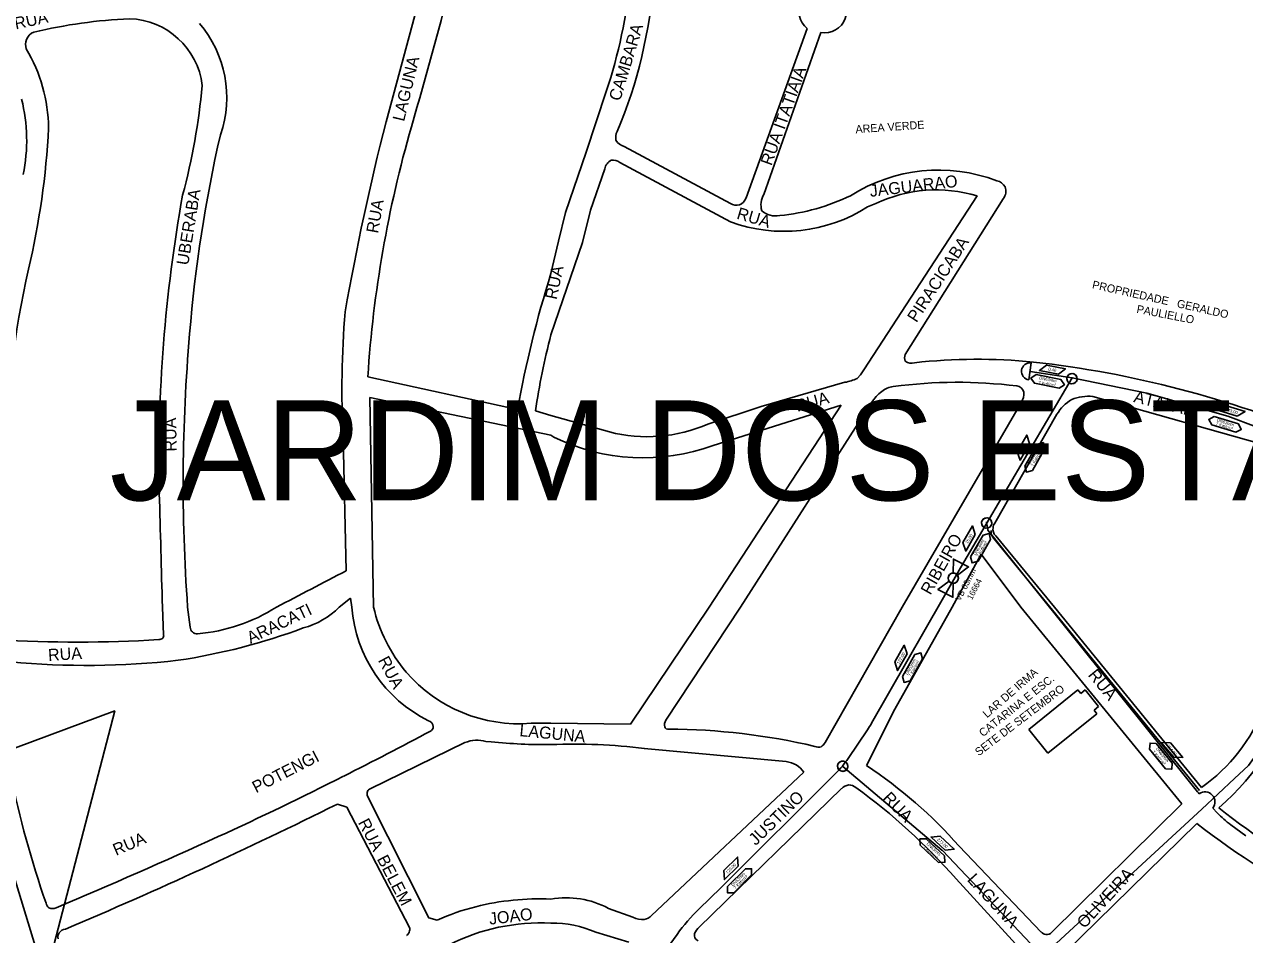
# Model space of a CAD drawing. Extents: x 325709 to 364434, y 7573432 to 7597073.
# Drawn here: x 339018 to 339628, y 7590338 to 7590793 of the extents above; entities that cross this region are included whole.
import ezdxf

# ---------------------------------------------------------------- set-up
doc = ezdxf.new("R2010")
doc.units = 0
for name, color, linetype in [('EDIFEXISTENT', 7, 'Continuous'), ('EDIFIDENTIF', 7, 'Continuous'), ('EDIFOBRAEXIS', 7, 'Continuous'), ('LIMITE_BAIRROS_MUNICIPIOS', 7, 'Continuous'), ('LOGRADOURO', 7, 'Continuous'), ('LOGRADOURO_TEXTO', 7, 'Continuous'), ('SIMBOLO', 7, 'Continuous'), ('TEXTO', 7, 'Continuous'), ('TUBO_PEAD_GN_63', 7, 'Continuous'), ('VALVULA_PEAD_63', 7, 'Continuous'), ('VES - BLOQUEIIO', 7, 'Continuous')]:
    doc.layers.add(name, color=color, linetype=linetype)

# ---------------------------------------------------------------- blocks, each defined once
blk = doc.blocks.new('INTERLIGACAO_8')
at = {"layer": 'SIMBOLO'}
blk.add_circle((0, 0), 1.28, dxfattribs=at)
for start, end in [(0, 180), (180, 0)]:
    blk.add_arc((0, 0), 1.28, start, end, dxfattribs=at)
blk = doc.blocks.new('VALVULA_PEAD_DN_4')
at = {"layer": 'VALVULA_PEAD_63'}
for points in [[(-1.14, 0.57), (-4.25, 2.13), (-4.25, -2.13), (-1.14, -0.57)], [(-1.14, -0.57), (-4.25, -2.13), (-4.25, 2.13), (-1.14, 0.57)], [(1.14, -0.57), (4.25, -2.13), (4.25, 2.13), (1.14, 0.57)], [(1.14, -0.57), (4.25, -2.13), (4.25, 2.13), (1.14, 0.57)]]:
    blk.add_lwpolyline(points, dxfattribs=at)
blk.add_circle((0, 0), 1.28, dxfattribs=at)
for start, end in [(90, 270), (153.4349, 206.5651), (270, 90), (0, 26.5651), (333.4349, 0)]:
    blk.add_arc((0, 0), 1.28, start, end, dxfattribs=at)

msp = doc.modelspace()

# ---------------------------------------------------------------- linework, layer by layer
at = {"layer": 'EDIFEXISTENT'}
for p, q in [((339520.21, 7590440.67), (339544.8, 7590460.51)), ((339544.8, 7590460.51), (339546.21, 7590458.76)), ((339546.21, 7590458.76), (339548.4, 7590460.52)), ((339548.4, 7590460.52), (339555.12, 7590452.19)), ((339554.31, 7590448.59), (339529.81, 7590428.83)), ((339555.12, 7590452.19), (339552.87, 7590450.37)), ((339552.87, 7590450.37), (339554.31, 7590448.59)), ((339529.81, 7590428.83), (339520.21, 7590440.67))]:
    msp.add_line(p, q, dxfattribs=at)
at = {"layer": 'EDIFOBRAEXIS'}
msp.add_arc((338935.6, 7590735.3), 83.75, 348.24817, 14.17802, dxfattribs=at)
at = {"layer": 'LIMITE_BAIRROS_MUNICIPIOS'}
msp.add_lwpolyline([(338657.19, 7589909.08), (338356.45, 7589953.26), (338434.11, 7590441.43), (338663.22, 7590410.21), (338845.4, 7590916.1), (338997.9, 7590425.8), (339063.34, 7590450), (338912.59, 7589871.56)], dxfattribs=at)
at = {"layer": 'LOGRADOURO'}
for p, q in [((339215.71, 7590806.58), (339198.94, 7590744.59)), ((339378.9, 7590706.57), (339409.37, 7590791.19)), ((339387.72, 7590708.25), (339416.31, 7590789.25)), ((339318.02, 7590732.18), (339371.15, 7590703.68)), ((339371.14, 7590694.51), (339315.79, 7590724.2)), ((339443.74, 7590703.7), (339439.68, 7590702.02)), ((339458.46, 7590628.29), (339507.46, 7590706.1)), ((339264.64, 7590600.74), (339189.85, 7590617.04)), ((339192.73, 7590501.91), (339190.91, 7590606.66)), ((339190.91, 7590606.66), (339281.39, 7590587.93)), ((339552.23, 7590607.26), (339665.12, 7590575.24)), ((339281.39, 7590597.71), (339273.62, 7590599.98)), ((339426.39, 7590602.9), (339360.39, 7590501.91)), ((339362.44, 7590582.79), (339426.39, 7590602.9)), ((339376.12, 7590501.91), (339441.55, 7590604.14)), ((339516.56, 7590604.37), (339456.95, 7590501.91)), ((339281.39, 7590597.71), (339310.58, 7590589.53)), ((339503.25, 7590543.96), (339534.29, 7590598.32)), ((339281.39, 7590587.93), (339282.88, 7590586.93)), ((339177.45, 7590586.74), (339178.95, 7590520.12)), ((339532.09, 7590500.47), (339502.73, 7590536.14)), ((339533.02, 7590501.91), (339503.67, 7590537.58)), ((339481.91, 7590501.91), (339496.41, 7590528.47)), ((339496.41, 7590528.47), (339516.32, 7590501.91)), ((339175.56, 7590501.91), (339181.25, 7590506.44)), ((339181.25, 7590506.44), (339181.83, 7590501.91)), ((339087.15, 7590501.91), (339087.8, 7590488.08)), ((339101.07, 7590491.82), (339099.77, 7590501.91)), ((339321.19, 7590443.35), (339360.39, 7590501.91)), ((339376.12, 7590501.91), (339338.88, 7590445.32)), ((339418.41, 7590434.23), (339456.95, 7590501.91)), ((339596.79, 7590403.58), (339516.32, 7590501.91)), ((339532.09, 7590500.47), (339605.62, 7590410.26)), ((339533.02, 7590501.91), (339606.56, 7590411.7)), ((339281.39, 7590443.84), (339271.45, 7590443.83)), ((339281.39, 7590443.84), (339321.19, 7590443.35)), ((339191.1, 7590411.12), (339238.41, 7590434.18)), ((339248.9, 7590434.75), (339251.51, 7590434.61)), ((339328.05, 7590431.24), (339398.92, 7590424.69)), ((339407.83, 7590419.4), (339331.71, 7590347.75)), ((339531.65, 7590339.3), (339596.79, 7590403.58)), ((339537.88, 7590328.74), (339604.14, 7590393.79)), ((339483.84, 7590366.06), (339518.9, 7590327.67)), ((339322.37, 7590346.84), (339310.13, 7590351.33)), ((339320.3, 7590334.48), (339303.76, 7590339.44))]:
    msp.add_line(p, q, dxfattribs=at)
for points in [[(339281.39, 7590668.66), (339285.14, 7590684.89), (339288.73, 7590699.28), (339298.96, 7590729.31), (339309.03, 7590759.71)], [(339308.27, 7590721.01), (339301.16, 7590700.31), (339297.11, 7590684.27), (339281.39, 7590638.02)], [(339434.41, 7590616.23), (339436.08, 7590617.99), (339437.75, 7590620.56), (339494.34, 7590707.48)], [(339359.84, 7590593.43), (339386.4, 7590602.19), (339428.29, 7590614.31)], [(339481.91, 7590501.91), (339453.26, 7590450.84), (339439.04, 7590422.71)], [(339355.43, 7590341.93), (339426.69, 7590411.29), (339426.69, 7590411.29)], [(339224.46, 7590345.37), (339220.42, 7590346.55), (339189.52, 7590407.77)], [(339174.63, 7590403.45), (339179.36, 7590401.94), (339210.74, 7590341.74)], [(339485.37, 7590382.44), (339526.48, 7590339.5), (339526.48, 7590339.5)], [(339013.15, 7590367.16), (339043.43, 7590267.39), (339043.68, 7590264.93)]]:
    msp.add_lwpolyline(points, dxfattribs=at)
for centre, radius, start, end in [((337230.06, 7591324.07), 2065.26, 343.63052, 345.85678), ((339066.76, 7590840.73), 255.45, 341.50853, 354.65785), ((339097.92, 7590831.79), 235.31, 336.96031, 356.18359), ((339416.72, 7590799.81), 11.33, 80.22679, 229.53798), ((339418.34, 7590799.84), 10.78, 259.14957, 60.62787), ((339081.05, 7590549.16), 247.1, 92.37742, 103.6025), ((339069.52, 7590758.28), 37.8, 6.73308, 88.06592), ((339024.53, 7590784.18), 5.4, 107.22708, 164.5581), ((339062.6, 7590756.79), 56.75, 340.7516, 40.61943), ((339025.31, 7590783.07), 6.5, 156.89191, 198.30375), ((338951.62, 7590740.69), 78.64, 0.53517, 30.85364), ((338792.07, 7590790.54), 316.21, 344.84313, 354.95043), ((338642.82, 7590760.66), 387.92, 346.61305, 357.15819), ((340464.14, 7590423.27), 1305.36, 165.75006, 170.01864), ((339779.51, 7590578.75), 590.9, 163.96051, 176.28489), ((339787.79, 7590583.3), 689.21, 167.02144, 175.40927), ((339320.36, 7590736.72), 6.62, 153.24081, 192.37245), ((339320.1, 7590739.22), 7.34, 212.23735, 253.49963), ((339314.36, 7590719.77), 6.21, 116.92039, 168.52247), ((339312.43, 7590720), 5.38, 51.23433, 99.3976), ((339475.07, 7590638.84), 81.58, 69.0449, 122.54885), ((339473.96, 7590639.8), 70.68, 73.23524, 115.30557), ((339503.05, 7590709), 6.14, 29.5513, 78.79798), ((339502.3, 7590709.95), 6.44, 323.29788, 18.80869), ((339833.06, 7590575.41), 747.6, 169.79481, 181.27625), ((339374.25, 7590708.92), 6.08, 239.39267, 282.373), ((339373.09, 7590708.63), 6.17, 293.51466, 340.41454), ((339397.71, 7590702.88), 11.35, 151.73599, 194.21075), ((339385.76, 7590801.73), 104.51, 275.47874, 295.76044), ((339397.81, 7590767.57), 77.78, 249.94485, 302.56649), ((339393.68, 7590708.1), 10.61, 228.96918, 281.22038), ((339589.81, 7590546.86), 582.95, 167.72031, 177.33277), ((339810.41, 7590502.14), 554.6, 162.52808, 169.75906), ((339659.19, 7590609.82), 482.3, 175.2772, 182.74302), ((339962.46, 7590563.79), 864.9, 175.04707, 184.10232), ((339613.67, 7590550.3), 343.66, 165.21234, 171.688), ((339462.57, 7590626.58), 4.45, 157.46524, 203.52401), ((339461.45, 7590629.08), 5.2, 235.25281, 287.74458), ((339494.44, 7590335.19), 290.63, 84.44049, 96.20142), ((339464.96, 7590109.15), 518.52, 67.19372, 83.6181), ((339423.47, 7590640.34), 26.48, 280.48087, 294.39065), ((339453.83, 7590601.31), 10.97, 96.93488, 129.72676), ((339484.4, 7590373.44), 240.88, 82.89267, 97.60786), ((339513.89, 7590608.58), 3.91, 11.51317, 85.32977), ((339462.48, 7590589.77), 25.39, 128.07477, 145.52974), ((339508.73, 7590608.82), 9.01, 330.41631, 3.43229), ((339551.63, 7590588.44), 19.96, 119.83209, 150.32074), ((339550.18, 7590584.13), 23.22, 84.95673, 111.41755), ((339329.55, 7590662.88), 75.77, 255.50227, 293.561), ((339327.48, 7590677.53), 100.99, 243.791, 290.25363), ((325701.21, 7590174.38), 13389.95, 1.401671, 1.645002), ((339505.93, 7590539.37), 4.54, 169.73723, 225.32871), ((339506.86, 7590540.81), 4.54, 169.73723, 225.32871), ((339506.55, 7590541.42), 4.17, 142.3821, 177.20561), ((337911.25, 7592898.04), 2694.73, 297.22836, 298.06252), ((339097.17, 7590575.78), 87.56, 274.9678, 302.48031), ((339146.74, 7590530.85), 40.84, 285.43749, 314.88255), ((339251.02, 7590507.28), 69.4, 184.43268, 243.61253), ((339267.85, 7590519.3), 77.1, 193.03098, 220.3026), ((339554.99, 7590484.14), 88.92, 305.45084, 11.53223), ((339047.73, 7590787.41), 315.66, 278.62197, 290.37075), ((339104.14, 7590491.89), 3.07, 181.31182, 231.23855), ((339044.72, 7591133.62), 649.2, 266.46449, 273.58976), ((339085.41, 7590488.8), 3.11, 269.17853, 308.16869), ((339085.78, 7590487.71), 2.05, 318.92639, 10.34587), ((339104.62, 7590492.04), 3.49, 226.6193, 272.20615), ((339049.72, 7590875.64), 402.88, 264.52351, 276.46086), ((339265.5, 7590518.2), 74.61, 220.82591, 274.56858), ((339533.75, 7590496.7), 125.19, 310.56613, 345.12553), ((339219.17, 7590441.94), 3.32, 3.81284, 72.40672), ((339220.36, 7590441.94), 2.14, 291.60454, 5.94197), ((339342.15, 7590442.99), 4.02, 144.48697, 192.90752), ((339339.95, 7590442.73), 1.84, 200.47364, 279.42282), ((338505.41, 7591766.14), 1507, 296.4981, 298.35578), ((339244.45, 7590419.77), 15.62, 73.48296, 112.75527), ((339338.96, 7590115.87), 325.05, 76.77477, 89.77116), ((339277.72, 7590675.93), 242.74, 263.80201, 270.86696), ((339292.66, 7590147.77), 285.67, 82.88193, 92.25972), ((339415.14, 7590435.91), 4.05, 243.33228, 288.16578), ((339413.78, 7590436.52), 5.16, 300.48978, 333.70645), ((339397.53, 7590412.21), 12.55, 34.91771, 83.6432), ((339479.62, 7590511.48), 477.36, 191.22321, 199.27491), ((338467.37, 7591810.03), 1563.32, 294.47375, 297.02771), ((339314.36, 7590232.48), 227.44, 41.24725, 56.75745), ((339192.12, 7590408.58), 2.74, 111.82665, 155.89186), ((339431.37, 7590406.31), 6.83, 99.87117, 133.22805), ((339430.08, 7590407.1), 5.94, 51.13547, 88.92308), ((339253.96, 7590164.44), 305.77, 41.25212, 53.97193), ((339193.3, 7590408.55), 3.86, 162.69633, 191.69466), ((338094.09, 7592574.14), 2424.77, 292.92698, 296.46348), ((339800.07, 7590630.5), 294.25, 231.06802, 244.71481), ((339830.86, 7590683.43), 367.82, 231.94773, 244.06315), ((338018.08, 7592779.38), 2631.71, 292.70767, 294.63377), ((339275.26, 7590229.4), 126.67, 87.22643, 104.37619), ((339289.2, 7590312.52), 44.09, 61.6614, 100.19749), ((339033.31, 7590354.92), 4.41, 193.24147, 230.08036), ((339032.12, 7590355.19), 4.01, 245.90213, 298.02875), ((339269.2, 7590247.81), 107.33, 103.68333, 114.63626), ((339276.51, 7590241.44), 102.63, 87.27192, 116.66517), ((339281.75, 7590288.08), 55.87, 66.79939, 90.36509), ((339327.35, 7590357.84), 12.07, 245.67947, 273.25343), ((339327.26, 7590351.66), 5.92, 277.50482, 318.67373), ((339038.3, 7590337.16), 3.37, 144.31272, 198.79278), ((339039.11, 7590336.56), 4.39, 95.75991, 144.18475), ((339207.11, 7590340.76), 3.66, 306.05692, 339.63078), ((339207.37, 7590340.9), 3.47, 335.981, 13.95218), ((339356.27, 7590337.98), 3.22, 167.06221, 245.10799), ((339362.04, 7590334.82), 9.71, 132.91947, 156.43881), ((339529.17, 7590341.65), 3.44, 218.58637, 263.31015), ((339528.98, 7590342.07), 3.85, 266.91592, 313.86815)]:
    msp.add_arc(centre, radius, start, end, dxfattribs=at)
at = {"layer": 'SIMBOLO'}
for points in [[(339523.89, 7590618.14), (339536.27, 7590615.69), (339537.99, 7590613.12), (339537.99, 7590613.12), (339535.42, 7590611.4), (339523.04, 7590613.84), (339521.32, 7590616.41), (339521.32, 7590616.41)], [(339534.99, 7590618.36), (339525.54, 7590620.15), (339529.12, 7590622.91), (339538.56, 7590621.12)], [(339624.44, 7590597.38), (339615.25, 7590600.19), (339619.1, 7590602.54), (339628.29, 7590599.74)], [(339612.91, 7590597.2), (339624.99, 7590593.51), (339626.44, 7590590.78), (339626.44, 7590590.78), (339623.71, 7590589.33), (339611.64, 7590593.01), (339610.18, 7590595.74), (339610.18, 7590595.74)], [(339520.62, 7590583.66), (339515.85, 7590575.32), (339514.41, 7590579.6), (339519.18, 7590587.94)], [(339518.25, 7590572.38), (339524.52, 7590583.35), (339527.5, 7590584.16), (339527.5, 7590584.16), (339528.32, 7590581.17), (339522.05, 7590570.21), (339519.07, 7590569.4), (339519.07, 7590569.4)], [(339493.47, 7590538.28), (339488.7, 7590529.93), (339487.26, 7590534.21), (339492.03, 7590542.55)], [(339491.1, 7590527), (339497.36, 7590537.96), (339500.35, 7590538.77), (339500.35, 7590538.77), (339501.16, 7590535.79), (339494.9, 7590524.83), (339491.91, 7590524.01), (339491.91, 7590524.01)], [(339459.43, 7590478.55), (339454.66, 7590470.21), (339453.22, 7590474.49), (339457.98, 7590482.83)], [(339457.06, 7590467.27), (339463.32, 7590478.23), (339466.31, 7590479.05), (339466.31, 7590479.05), (339467.12, 7590476.06), (339460.85, 7590465.1), (339457.87, 7590464.29), (339457.87, 7590464.29)], [(339583.9, 7590433.66), (339591.96, 7590423.94), (339591.67, 7590420.86), (339591.67, 7590420.86), (339588.59, 7590421.15), (339580.54, 7590430.87), (339580.82, 7590433.95), (339580.82, 7590433.95)], [(339592.65, 7590426.83), (339586.46, 7590434.18), (339590.98, 7590434.06), (339597.17, 7590426.7)], [(339478.47, 7590380.46), (339471.39, 7590386.95), (339475.88, 7590387.41), (339482.96, 7590380.92)], [(339468.91, 7590386.11), (339478.15, 7590377.5), (339478.26, 7590374.41), (339478.26, 7590374.41), (339475.17, 7590374.3), (339465.93, 7590382.91), (339465.82, 7590386), (339465.82, 7590386)], [(339374.9, 7590372.48), (339368.09, 7590365.7), (339367.84, 7590370.21), (339374.65, 7590376.99)], [(339369.63, 7590362.24), (339378.57, 7590371.15), (339381.67, 7590371.14), (339381.67, 7590371.14), (339381.66, 7590368.05), (339372.72, 7590359.14), (339369.62, 7590359.14), (339369.62, 7590359.14)]]:
    msp.add_lwpolyline(points, close=True, dxfattribs=at)
at = {"layer": 'TUBO_PEAD_GN_63'}
for p, q in [((339520.29, 7590615.56), (339521.38, 7590623.99)), ((339427.21, 7590422.29), (339476.78, 7590380.43)), ((339612.16, 7590401.4), (339614.36, 7590399.09)), ((339621.2, 7590393.09), (339628.73, 7590387.61)), ((339477.04, 7590380.18), (339524.25, 7590330.35))]:
    msp.add_line(p, q, dxfattribs=at)
for points in [[(339963.01, 7590414.14), (339942.71, 7590420.1), (339895.21, 7590440.73), (339874.5, 7590449.73), (339832.28, 7590472.42), (339809.5, 7590484.66), (339794, 7590494.72), (339746.5, 7590527.99), (339685.23, 7590570.93), (339676.33, 7590576.09), (339619.65, 7590597.32), (339579.2, 7590608.81), (339541.95, 7590616.56), (339520.83, 7590619.77)], [(339441.68, 7590443.91), (339486.02, 7590521.54), (339541.95, 7590616.56), (339541.95, 7590616.56)], [(339434.79, 7590160.5), (339438.19, 7590170.02), (339442.08, 7590180.96), (339446.51, 7590192.32), (339456.5, 7590213.64), (339464.6, 7590228.41), (339473.79, 7590245.16), (339493.95, 7590281.9), (339517.52, 7590311.11), (339534.13, 7590333.89), (339606.66, 7590400.95), (339623.04, 7590416.16), (339630.04, 7590422.66), (339638.04, 7590433.93), (339645.53, 7590450.73), (339649.79, 7590466.49), (339653.24, 7590491.11), (339652.88, 7590508.46), (339655.73, 7590526.16), (339661.46, 7590548.07), (339676.33, 7590576.09)], [(339499.13, 7590544.49), (339499.69, 7590540.44), (339604.62, 7590409.56)], [(339429.92, 7590426.29), (339439.63, 7590440.63)], [(339355.51, 7590351.07), (339366.27, 7590361.55), (339423.78, 7590418.88)], [(339328.46, 7590316.46), (339344.42, 7590338.31)]]:
    msp.add_lwpolyline(points, dxfattribs=at)
for centre, radius, start, end in [((339520.83, 7590619.77), 4.25, 82.61325, 262.61325), ((339397.92, 7590468.9), 50.39, 325.86791, 330.26616), ((339388.21, 7590454.57), 50.39, 314.9112, 325.86791), ((339643.79, 7590441.26), 50.39, 218.98779, 220.34944), ((339608.29, 7590404.57), 5, 320.69015, 125.54272), ((339650.87, 7590433.82), 50.39, 223.57899, 233.93554), ((339474.66, 7590377.92), 3.28, 43.45705, 49.81565), ((339425.79, 7590278.85), 100.78, 134.22023, 143.83945)]:
    msp.add_arc(centre, radius, start, end, dxfattribs=at)

# ---------------------------------------------------------------- block references
at = {"layer": 'SIMBOLO', "xscale": 2, "yscale": 2, "rotation": -8.011999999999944}
for p in [(339541.81, 7590616.11), (339499.17, 7590543.98), (339427.2, 7590422.36)]:
    msp.add_blockref('INTERLIGACAO_8', p, dxfattribs=at)
at = {"layer": 'VES - BLOQUEIIO', "xscale": 1.9999999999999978, "yscale": 1.9999999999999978, "rotation": 62.622458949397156}
msp.add_blockref('VALVULA_PEAD_DN_4', (339482.46, 7590516.39), dxfattribs=at)

# ---------------------------------------------------------------- texts
for s, p in [('VB 63mm', (339485.96, 7590504.71)), ('16664', (339491.81, 7590505.29))]:
    msp.add_text(s, height=3, rotation=62.62246).set_placement(p)
at = {"layer": 'EDIFIDENTIF'}
for s, rotation, p in [('AREA VERDE', 3.9489, (339433.74, 7590738.8)), ('PROPRIEDADE   GERALDO', 347.43927, (339551.63, 7590661.34)), ('PAULIELLO', 349.0303, (339573.87, 7590649.11)), ('CATARINA E ESC.', 38.3642, (339497.3, 7590436.86)), ('LAR DE IRMA', 41.09474, (339499.36, 7590446.29)), ('SETE DE SETEMBRO', 37.32383, (339495.23, 7590427.3))]:
    msp.add_text(s, height=4, rotation=rotation, dxfattribs=at).set_placement(p)
at = {"layer": 'LIMITE_BAIRROS_MUNICIPIOS'}
msp.add_text('JARDIM DOS ESTADOS', height=50, dxfattribs=at).set_placement((339060.84, 7590555.3))
at = {"layer": 'LOGRADOURO_TEXTO'}
for s, rotation, p in [('RUA', 12.1118, (339013.88, 7590790.68)), ('CAMBARA', 72.9752, (339315.92, 7590754.55)), ('LAGUNA', 76.491, (339207.96, 7590744.4)), ('RUA ITATIAIA', 70.20259, (339391.61, 7590722.25)), ('JAGUARAO', 6.60783, (339441.04, 7590706.99)), ('UBERABA', 80.72085, (339100.08, 7590672.56)), ('RUA', 79.87349, (339194.9, 7590688.51)), ('RUA', 343.54134, (339373.83, 7590696.19)), ('PIRACICABA', 56.93542, (339464.09, 7590643.81)), ('RUA', 78.29735, (339284.24, 7590655.37)), ('RUA', 15.57666, (339404.56, 7590599.47)), ('ATALAIA', 346.20498, (339572.28, 7590604.52)), ('RUA', 91.36576, (339094.39, 7590579.75)), ('RIBEIRO', 60.70962, (339471.05, 7590507.63)), ('ARACATI', 25.75379, (339131.23, 7590483.49)), ('RUA', 3.53319, (339030.22, 7590474.97)), ('RUA', 298.19779, (339194.8, 7590475.35)), ('RUA', 309.18556, (339549.52, 7590467.88)), ('LAGUNA', 354.35866, (339265.46, 7590437.45)), ('POTENGI', 27.06083, (339133.99, 7590408.79)), ('JUSTINO', 44.22162, (339383.73, 7590382.43)), ('RUA', 314.42257, (339446.72, 7590406.01)), ('RUA', 297.60449, (339184.79, 7590394.26)), ('RUA', 23.01607, (339063.99, 7590377.54)), ('BELEM', 297.60449, (339194.25, 7590376.06)), ('LAGUNA', 312.40481, (339489.1, 7590365.4)), ('OLIVEIRA', 47.41523, (339548.06, 7590340.91)), ('JOAO', 6.71308, (339250.77, 7590343.12))]:
    msp.add_text(s, height=6, rotation=rotation, dxfattribs=at).set_placement(p)
at = {"layer": 'TEXTO'}
for s, rotation, p in [('0,40', 349.2661, (339529.87, 7590620.23)), ('7 Kgf/cm²', 351.36999, (339524.9, 7590613.43)), ('DN63mm', 348.81521, (339525.36, 7590615.87)), ('143,00', 343.03852, (339618.36, 7590600.16)), ('7 Kgf/cm²', 343.03852, (339613.55, 7590592.99)), ('DN63mm', 343.03852, (339614.16, 7590594.79)), ('86,00', 60.24754, (339516.86, 7590578.86)), ('DN63mm', 60.24754, (339520.87, 7590573.06)), ('7 Kgf/cm²', 60.24754, (339522.49, 7590572.07)), ('15,00', 60.24754, (339489.71, 7590533.47)), ('DN63mm', 60.24754, (339493.72, 7590527.67)), ('7 Kgf/cm²', 60.24754, (339495.34, 7590526.68)), ('122,00', 60.24754, (339455.38, 7590473.24)), ('DN63mm', 60.24754, (339459.67, 7590467.95)), ('7 Kgf/cm²', 60.24754, (339461.29, 7590466.96)), ('7 Kgf/cm²', 312.19011, (339581.72, 7590429.37)), ('DN63mm', 309.63533, (339583.62, 7590430.97)), ('354,00', 310.08622, (339589.12, 7590432.4)), ('273,00', 317.48211, (339474.24, 7590385.53)), ('7 Kgf/cm²', 319.58601, (339467.3, 7590381.57)), ('DN63mm', 317.03122, (339468.97, 7590383.4)), ('120,00', 44.886, (339369.59, 7590368.44)), ('DN63mm', 44.886, (339372.33, 7590362.2)), ('7 Kgf/cm²', 44.886, (339373.63, 7590360.81))]:
    msp.add_text(s, height=1.5, rotation=rotation, dxfattribs=at).set_placement(p)

doc.saveas('drawing.dxf')
